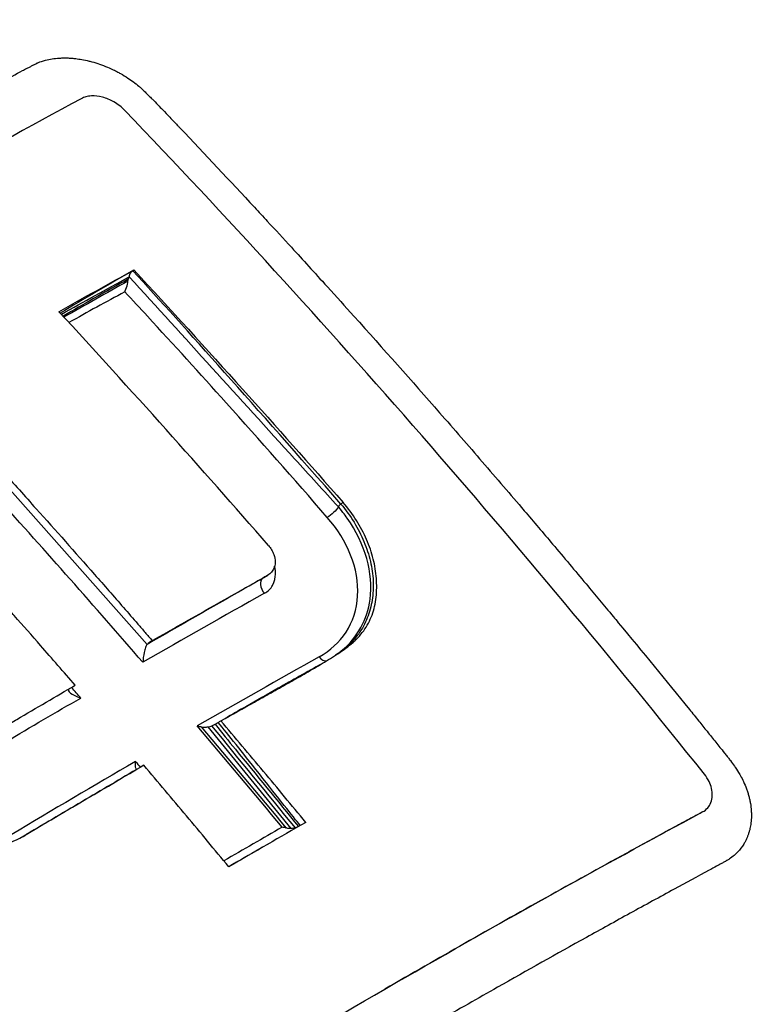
# Model space of a CAD drawing. Header units: millimetres. Extents: x 0 to 4378, y 0 to 2376.
# Tile 258 of 299: x 2839 to 2853, y 1230 to 1249. Entities that reach past the tile are written whole.
import ezdxf

# ---------------------------------------------------------------- set-up
doc = ezdxf.new("R2010")
doc.units = ezdxf.units.MM
doc.header["$LTSCALE"] = 0.2
doc.layers.add('01_Object Line', color=4, linetype='Continuous')

# ---------------------------------------------------------------- blocks, each defined once
blk = doc.blocks.new('A$Ce83b9b79')
for p, q in [((221.463, 224.342), (221.462, 224.341)), ((222.426, 223.09), (222.426, 223.095)), ((222.411, 222.751), (222.411, 222.752)), ((222.934, 222.536), (222.934, 222.532)), ((222.858, 222.26), (222.858, 222.26)), ((223.793, 221.591), (223.793, 221.588)), ((224.765, 220.521), (224.765, 220.521)), ((221.729, 217.317), (219.107, 220.281)), ((223.928, 218.573), (224, 218.617)), ((222.625, 217.83), (222.625, 217.829)), ((224.725, 216.949), (224.725, 216.948)), ((224.724, 216.789), (224.724, 216.786)), ((224.724, 216.783), (224.724, 216.783)), ((220.433, 216.278), (220.433, 216.277)), ((220.485, 216.307), (220.485, 216.307)), ((224.44, 213.857), (222.878, 215.766)), ((220.47, 214.341), (220.47, 214.34)), ((232.178, 214.166), (232.14, 214.144)), ((232.149, 214.149), (232.19, 214.173)), ((224.016, 213.567), (223.882, 213.49))]:
    blk.add_line(p, q)
for centre, major_axis, ratio, start_param, end_param in [((221.826, 223.808), (0.319, -0.566), 0.574854, 3.217984, 3.283856), ((241.776, 148.962), (4.171, 80.727), 0.7384, 0.419457, 0.438206), ((223.2, 223.084), (1.001, 0), 0.576949, 3.884324, 3.887106), ((223.122, 223.076), (1, 0), 0.57735, 4.09707, 4.098488), ((183.363, 151.893), (-58.858, 102.752), 0.583712, 5.034148, 5.070499), ((219.571, 219.819), (-1.229, 0), 0.57735, 2.003218, 2.003226), ((222.455, -16.296), (1.265, -286.458), 0.014962, 2.531659, 2.531671), ((229.102, 209.826), (-5.04, 8.828), 0.601844, 0.014901, 0.029256), ((229.102, 209.826), (-5.04, 8.828), 0.601844, 0.014889, 0.014896), ((222.455, -16.296), (1.265, -286.458), 0.014962, 2.5308, 2.530802), ((219.571, 219.819), (3.011, 0), 0.57735, 5.168391, 5.168395), ((182.865, 152.719), (90.009, 76.933), 0.250035, 0.897694, 0.925286), ((227.023, 208.885), (-4.978, 8.638), 0.57733, 0.044907, 0.065578), ((185.101, 153.236), (87.342, 74.799), 0.251217, 0.896368, 0.924815), ((225.035, 217.193), (0.097, -0.175), 0.604789, 5.028692, 6.089708), ((222.455, -16.296), (1.265, -286.458), 0.014962, 2.518471, 2.518474), ((177.342, 143.755), (-64.762, 114.733), 0.597215, 5.004967, 5.024392), ((-70.348, -20.218), (360.946, 112.519), 0.966517, 0.380669, 0.387439), ((185.182, 152.995), (87.397, 75.002), 0.252656, 0.938958, 0.967367), ((221.592, 215.229), (-0.058, -0.262), 0.216805, 6.109045, 6.305309), ((158.672, 183.912), (107.31, 59.82), 0.034507, 5.294368, 5.318927), ((222.455, -16.296), (1.265, -286.458), 0.014962, 2.508852, 2.508856), ((222.455, -16.296), (1.265, -286.458), 0.014962, 2.507748, 2.507753), ((222.455, -16.296), (1.265, -286.458), 0.014962, 2.505952, 2.505964), ((170.354, 180.375), (93.622, 55.431), 0.015397, 0.947987, 0.962269), ((187.679, 152.434), (-85.774, -73.473), 0.251409, 4.064504, 4.082641), ((217.305, 216.774), (2.204, -2.997), 0.546093, 6.183134, 6.256539), ((187.554, 152.427), (85.723, 73.403), 0.251193, 0.93175, 0.932168), ((187.554, 152.427), (85.723, 73.403), 0.251193, 0.932168, 0.939454)]:
    blk.add_ellipse(centre, major_axis=major_axis, ratio=ratio, start_param=start_param, end_param=end_param)
for points, knots in [([(220.626, 251.397), (222.35, 250.73), (224.035, 249.975), (227.297, 248.311), (228.873, 247.401), (232.616, 244.97), (235.568, 242.815), (241.425, 236.737), (244.135, 232.977), (246.262, 227.697), (246.595, 226.716), (247.417, 223.761), (247.716, 221.79), (247.808, 218.863), (247.776, 217.871), (247.501, 215.077), (247.106, 213.316), (245.571, 209.063), (244.18, 206.687), (241.907, 204.005), (241.427, 203.485), (240.178, 202.237), (239.357, 201.505), (238.055, 200.492), (237.607, 200.165), (236.912, 199.693), (236.675, 199.538), (236.315, 199.311), (236.194, 199.236), (236.01, 199.125), (235.949, 199.088), (235.856, 199.033), (235.826, 199.014), (235.764, 198.978), (235.734, 198.96), (235.701, 198.941)], [0.000001, 0.000001, 0.000001, 0.000001, 0.555466, 0.555466, 1.111184, 1.111184, 1.936787, 1.936787, 2.777332, 2.777332, 2.967666, 2.967666, 3.350044, 3.350044, 3.548478, 3.548478, 3.916434, 3.916434, 4.465429, 4.465429, 4.602251, 4.602251, 4.804339, 4.804339, 4.905093, 4.905093, 4.955375, 4.955375, 4.980576, 4.980576, 4.993199, 4.993199, 4.999517, 4.999517, 5.005778, 5.005778, 5.005778, 5.005778]), ([(233.496, 200.813), (233.521, 200.827), (233.54, 200.838), (233.583, 200.863), (233.604, 200.876), (233.669, 200.914), (233.712, 200.94), (233.842, 201.017), (233.927, 201.069), (234.188, 201.23), (234.36, 201.339), (234.903, 201.695), (235.264, 201.946), (236.622, 202.949), (237.559, 203.763), (239.649, 205.857), (240.733, 207.206), (242.885, 210.585), (243.807, 212.685), (245.383, 218.75), (245.203, 222.501), (243.341, 230.234), (241.186, 234.015), (236.685, 239.842), (234.022, 242.43), (228.729, 246.392), (225.357, 248.621), (220.678, 250.623)], [-10.238968, -10.238968, -10.238968, -10.238968, -10.229409, -10.229409, -10.219627, -10.219627, -10.20003, -10.20003, -10.160596, -10.160596, -10.079869, -10.079869, -9.903708, -9.903708, -9.401129, -9.401129, -8.670357, -8.670357, -7.67587, -7.67587, -5.931978, -5.931978, -3.651549, -3.651549, -1.532316, -1.532316, -0.000034, -0.000034, -0.000034, -0.000034]), ([(213.55, 224.842), (214.112, 225.166), (214.673, 225.487), (215.234, 225.806), (215.46, 225.934), (215.685, 226.061), (215.91, 226.188), (216.243, 226.375), (216.576, 226.562), (216.908, 226.747), (217.079, 226.842), (217.251, 226.937), (217.422, 227.032), (217.674, 227.171), (217.925, 227.31), (218.177, 227.448), (218.303, 227.517), (218.428, 227.586), (218.554, 227.655), (218.558, 227.657), (218.561, 227.659), (218.565, 227.661), (218.624, 227.693), (218.684, 227.726), (218.743, 227.758), (218.774, 227.775), (218.806, 227.792), (218.837, 227.809), (218.869, 227.827), (218.874, 227.829), (218.932, 227.861), (219.118, 227.962), (219.27, 228.044), (219.387, 228.106), (219.415, 228.121), (219.44, 228.134), (219.464, 228.147), (219.473, 228.151), (219.481, 228.156), (219.49, 228.16), (219.508, 228.17), (219.525, 228.179), (219.541, 228.187), (219.56, 228.197), (219.577, 228.206), (219.593, 228.214), (219.599, 228.217), (219.605, 228.22), (219.61, 228.223), (219.628, 228.232), (219.643, 228.239), (219.654, 228.245), (219.658, 228.247), (219.658, 228.247), (219.658, 228.248), (219.658, 228.248), (219.658, 228.248), (219.663, 228.25), (219.665, 228.251), (219.67, 228.253), (219.677, 228.256), (219.721, 228.274), (219.769, 228.289), (219.82, 228.302), (219.898, 228.323), (219.985, 228.336), (220.077, 228.342), (220.099, 228.344), (220.121, 228.344), (220.144, 228.345), (220.155, 228.345), (220.167, 228.345), (220.178, 228.345)], [0.1387498, 0.1387498, 0.1387498, 0.1387498, 0.1735272, 0.1735272, 0.1735272, 0.1875, 0.1875, 0.1875, 0.2081258, 0.2081258, 0.2081258, 0.21875, 0.21875, 0.21875, 0.234375, 0.234375, 0.234375, 0.2421875, 0.2421875, 0.2421875, 0.2424081, 0.2424081, 0.2424081, 0.2460937, 0.2460937, 0.2460937, 0.2480469, 0.2480469, 0.2480469, 0.25, 0.25, 0.25, 0.2563299, 0.2563299, 0.2563299, 0.2578125, 0.2578125, 0.2578125, 0.2583781, 0.2583781, 0.2583781, 0.2596135, 0.2596135, 0.2596135, 0.2611151, 0.2611151, 0.2611151, 0.2617187, 0.2617187, 0.2617187, 0.2636719, 0.2636719, 0.2636719, 0.2644043, 0.2644043, 0.2644043, 0.2651367, 0.2651367, 0.2651367, 0.265625, 0.265625, 0.265625, 0.2684618, 0.2684618, 0.2684618, 0.2728305, 0.2728305, 0.2728305, 0.2738888, 0.2738888, 0.2738888, 0.2744149, 0.2744149, 0.2744149, 0.2744149]), ([(220.178, 228.345), (220.19, 228.345), (220.201, 228.345), (220.213, 228.345), (220.224, 228.345), (220.236, 228.344), (220.247, 228.344), (220.259, 228.343), (220.27, 228.343), (220.282, 228.342), (220.294, 228.341), (220.305, 228.34), (220.317, 228.34), (220.329, 228.339), (220.341, 228.338), (220.352, 228.336), (220.364, 228.335), (220.376, 228.334), (220.387, 228.333), (220.425, 228.328), (220.463, 228.322), (220.501, 228.316), (220.547, 228.308), (220.593, 228.298), (220.638, 228.287), (220.642, 228.286), (220.647, 228.285), (220.651, 228.284), (220.753, 228.258), (220.851, 228.226), (220.947, 228.187), (220.996, 228.168), (221.044, 228.147), (221.092, 228.124), (221.107, 228.117), (221.122, 228.109), (221.138, 228.101), (221.146, 228.097), (221.154, 228.093), (221.162, 228.089), (221.174, 228.083), (221.185, 228.076), (221.197, 228.07), (221.208, 228.064), (221.22, 228.057), (221.231, 228.051), (221.278, 228.024), (221.324, 227.996), (221.369, 227.966), (221.407, 227.942), (221.444, 227.916), (221.48, 227.888), (221.484, 227.885), (221.489, 227.882), (221.493, 227.879)], [0.27441489, 0.27441489, 0.27441489, 0.27441489, 0.27493942, 0.27493942, 0.27493942, 0.27546268, 0.27546268, 0.27546268, 0.27598499, 0.27598499, 0.27598499, 0.27650664, 0.27650664, 0.27650664, 0.27702794, 0.27702794, 0.27702794, 0.27754917, 0.27754917, 0.27754917, 0.2792256, 0.2792256, 0.2792256, 0.28125, 0.28125, 0.28125, 0.28144474, 0.28144474, 0.28144474, 0.28599956, 0.28599956, 0.28599956, 0.28831137, 0.28831137, 0.28831137, 0.2890625, 0.2890625, 0.2890625, 0.28946806, 0.28946806, 0.28946806, 0.29004542, 0.29004542, 0.29004542, 0.29062168, 0.29062168, 0.29062168, 0.29296875, 0.29296875, 0.29296875, 0.29492187, 0.29492187, 0.29492187, 0.29514049, 0.29514049, 0.29514049, 0.29514049]), ([(221.493, 227.879), (221.531, 227.85), (221.583, 227.808), (221.588, 227.803), (221.601, 227.793), (221.625, 227.77), (221.662, 227.735), (221.68, 227.717), (221.701, 227.696), (221.725, 227.673), (221.741, 227.657), (221.759, 227.639), (221.778, 227.62), (221.787, 227.61), (221.797, 227.6), (221.807, 227.59), (221.815, 227.582), (221.822, 227.575), (221.83, 227.567), (221.862, 227.535), (221.896, 227.5), (221.934, 227.461), (221.962, 227.432), (221.992, 227.401), (222.024, 227.368), (222.066, 227.325), (222.111, 227.278), (222.159, 227.229), (222.207, 227.179), (222.28, 227.102), (222.311, 227.069), (222.323, 227.056), (222.336, 227.043), (222.348, 227.03), (222.826, 226.527), (223.293, 226.029), (223.75, 225.537), (223.831, 225.449), (223.911, 225.363), (223.991, 225.276), (224.143, 225.111), (224.294, 224.947), (224.444, 224.784), (224.672, 224.535), (224.863, 224.326), (225.121, 224.041), (225.289, 223.856), (225.455, 223.673), (225.619, 223.49), (226.175, 222.872), (226.712, 222.266), (227.231, 221.674), (227.504, 221.362), (227.772, 221.054), (228.035, 220.75), (228.303, 220.44), (228.566, 220.134), (228.824, 219.831), (229.004, 219.62), (229.182, 219.41), (229.358, 219.203), (229.571, 218.95), (229.781, 218.701), (229.987, 218.455), (230.164, 218.243), (230.315, 218.062), (230.501, 217.838), (230.531, 217.802), (230.562, 217.764), (230.594, 217.725), (231.057, 217.166), (231.482, 216.647), (231.93, 216.095), (231.989, 216.022), (232.048, 215.949), (232.107, 215.876), (232.159, 215.811), (232.211, 215.746), (232.263, 215.682), (232.318, 215.614), (232.373, 215.545), (232.428, 215.477), (232.457, 215.442), (232.48, 215.413), (232.506, 215.38), (232.53, 215.35), (232.557, 215.317), (232.592, 215.272), (232.597, 215.267), (232.601, 215.262), (232.605, 215.256), (232.622, 215.235), (232.638, 215.214), (232.654, 215.194), (232.667, 215.177), (232.681, 215.159), (232.694, 215.142), (232.696, 215.139), (232.699, 215.136), (232.701, 215.132), (232.729, 215.095), (232.754, 215.06), (232.777, 215.028), (232.783, 215.02), (232.788, 215.012), (232.793, 215.005), (232.827, 214.956), (232.849, 214.924), (232.878, 214.873), (232.883, 214.865), (232.888, 214.856), (232.893, 214.847), (232.913, 214.81), (232.931, 214.774), (232.948, 214.738), (232.969, 214.692), (232.988, 214.647), (233.004, 214.601), (233.008, 214.589), (233.013, 214.578), (233.016, 214.566), (233.02, 214.555), (233.024, 214.543), (233.028, 214.532), (233.035, 214.509), (233.042, 214.486), (233.048, 214.463), (233.054, 214.439), (233.06, 214.416), (233.065, 214.391), (233.07, 214.369), (233.074, 214.347), (233.078, 214.325), (233.086, 214.279), (233.091, 214.234), (233.094, 214.189), (233.096, 214.164), (233.097, 214.139), (233.097, 214.115)], [0.2951405, 0.2951405, 0.2951405, 0.2951405, 0.296875, 0.296875, 0.296875, 0.3007812, 0.3007812, 0.3007812, 0.3027052, 0.3027052, 0.3027052, 0.3040233, 0.3040233, 0.3040233, 0.3046875, 0.3046875, 0.3046875, 0.3051593, 0.3051593, 0.3051593, 0.3071169, 0.3071169, 0.3071169, 0.3085937, 0.3085937, 0.3085937, 0.3105469, 0.3105469, 0.3105469, 0.3125, 0.3125, 0.3125, 0.3132864, 0.3132864, 0.3132864, 0.34375, 0.34375, 0.34375, 0.3491395, 0.3491395, 0.3491395, 0.359375, 0.359375, 0.359375, 0.375, 0.375, 0.375, 0.3851439, 0.3851439, 0.3851439, 0.4194568, 0.4194568, 0.4194568, 0.4375, 0.4375, 0.4375, 0.4558833, 0.4558833, 0.4558833, 0.46875, 0.46875, 0.46875, 0.484375, 0.484375, 0.484375, 0.4978147, 0.4978147, 0.4978147, 0.5, 0.5, 0.5, 0.53125, 0.53125, 0.53125, 0.5353933, 0.5353933, 0.5353933, 0.5390625, 0.5390625, 0.5390625, 0.5429687, 0.5429687, 0.5429687, 0.544984, 0.544984, 0.544984, 0.546875, 0.546875, 0.546875, 0.5471032, 0.5471032, 0.5471032, 0.5480187, 0.5480187, 0.5480187, 0.5488281, 0.5488281, 0.5488281, 0.5489905, 0.5489905, 0.5489905, 0.5507812, 0.5507812, 0.5507812, 0.5512291, 0.5512291, 0.5512291, 0.5542096, 0.5542096, 0.5542096, 0.5546875, 0.5546875, 0.5546875, 0.5565852, 0.5565852, 0.5565852, 0.5589779, 0.5589779, 0.5589779, 0.5595727, 0.5595727, 0.5595727, 0.5601633, 0.5601633, 0.5601633, 0.561327, 0.561327, 0.561327, 0.5625, 0.5625, 0.5625, 0.5635826, 0.5635826, 0.5635826, 0.56588, 0.56588, 0.56588, 0.5671836, 0.5671836, 0.5671836, 0.5671836]), ([(220.492, 227.579), (218.535, 226.522), (216.54, 225.407), (214.511, 224.236), (212.465, 223.054), (210.386, 221.816), (208.278, 220.525)], [0, 0, 0, 0, 0.497815, 0.497815, 0.497815, 1, 1, 1, 1]), ([(221.311, 227.359), (221.253, 227.42), (221.183, 227.475), (221.037, 227.558), (220.965, 227.588), (220.82, 227.626), (220.749, 227.633), (220.646, 227.628), (220.612, 227.622), (220.548, 227.605), (220.519, 227.593), (220.492, 227.579)], [0.000001, 0.000001, 0.000001, 0.000001, 0.02680439, 0.02680439, 0.050338, 0.050338, 0.07272724, 0.07272724, 0.084916, 0.084916, 0.09662808, 0.09662808, 0.09662808, 0.09662808]), ([(232.212, 214.878), (230.474, 217.053), (228.704, 219.172), (225.069, 223.338), (223.205, 225.379), (221.311, 227.359)], [0.000001, 0.000001, 0.000001, 0.000001, 0.85358, 0.85358, 1.721709, 1.721709, 1.721709, 1.721709]), ([(220.072, 223.573), (220.307, 223.706), (220.541, 223.838), (221.012, 224.099), (221.247, 224.229), (221.483, 224.358)], [-0.2047646, -0.2047646, -0.2047646, -0.2047646, -0.1027992, -0.1027992, -0.0002581, -0.0002581, -0.0002581, -0.0002581]), ([(221.394, 224.229), (221.386, 224.219), (221.385, 224.213), (221.381, 224.199), (221.379, 224.191), (221.377, 224.184)], [0.000328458, 0.000328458, 0.000328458, 0.000328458, 0.002307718, 0.002307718, 0.004379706, 0.004379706, 0.004379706, 0.004379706]), ([(221.395, 224.229), (221.397, 224.243), (221.4, 224.266), (221.425, 224.313), (221.439, 224.326), (221.453, 224.336)], [-0.0153192, -0.0153192, -0.0153192, -0.0153192, -0.00856824, -0.00856824, -0.00157119, -0.00157119, -0.00157119, -0.00157119]), ([(221.483, 224.358), (222.166, 223.618), (222.847, 222.87), (224.159, 221.412), (224.789, 220.702), (225.417, 219.986)], [0.0000003, 0.0000003, 0.0000003, 0.0000003, 0.3170663, 0.3170663, 0.6127766, 0.6127766, 0.6127766, 0.6127766]), ([(221.377, 224.184), (221.18, 224.079), (220.963, 223.958), (220.725, 223.82), (220.523, 223.704), (220.358, 223.608), (220.151, 223.488)], [0.0000188, 0.0000188, 0.0000188, 0.0000188, 0.5, 0.5, 0.5, 0.9249997, 0.9249997, 0.9249997, 0.9249997]), ([(221.311, 223.946), (221.319, 223.968), (221.34, 224.013), (221.366, 224.104), (221.367, 224.132), (221.367, 224.149)], [0.00025316, 0.00025316, 0.00025316, 0.00025316, 0.00733031, 0.00733031, 0.01392761, 0.01392761, 0.01392761, 0.01392761]), ([(221.367, 224.149), (221.369, 224.155), (221.371, 224.161), (221.373, 224.172), (221.375, 224.177), (221.377, 224.183)], [0.000004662, 0.000004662, 0.000004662, 0.000004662, 0.001997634, 0.001997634, 0.003898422, 0.003898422, 0.003898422, 0.003898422]), ([(225.119, 219.706), (224.488, 220.432), (223.854, 221.15), (223.216, 221.862), (222.726, 222.408), (222.234, 222.949), (221.738, 223.486), (221.596, 223.639), (221.454, 223.793), (221.311, 223.946)], [0.0000312, 0.0000312, 0.0000312, 0.0000312, 0.5032536, 0.5032536, 0.5032536, 0.8894154, 0.8894154, 0.8894154, 1, 1, 1, 1]), ([(224.012, 219.177), (223.374, 219.911), (222.732, 220.638), (221.418, 222.104), (220.746, 222.842), (220.072, 223.573)], [-0.615281, -0.615281, -0.615281, -0.615281, -0.3133665, -0.3133665, -0.0005467, -0.0005467, -0.0005467, -0.0005467]), ([(235.701, 198.941), (235.678, 198.928), (235.656, 198.915), (235.61, 198.888), (235.587, 198.875), (235.518, 198.836), (235.472, 198.81), (235.333, 198.731), (235.24, 198.68), (234.959, 198.526), (234.77, 198.425), (234.198, 198.13), (233.809, 197.94), (232.621, 197.393), (231.797, 197.057), (229.274, 196.138), (227.498, 195.638), (225.143, 195.13), (224.618, 195.026), (222.66, 194.677), (221.204, 194.488), (217.748, 194.201), (215.731, 194.157), (212.526, 194.278), (211.35, 194.362), (208.867, 194.62), (207.554, 194.805), (205.603, 195.151), (204.961, 195.277), (203.994, 195.484), (203.668, 195.557), (202.721, 195.778), (202.092, 195.935), (201.148, 196.19), (200.829, 196.279), (200.193, 196.462), (199.882, 196.555), (199.257, 196.748), (198.944, 196.847), (198.324, 197.05), (198.016, 197.154), (197.096, 197.473), (196.484, 197.697), (195.729, 197.989), (195.576, 198.048), (195.122, 198.229), (194.82, 198.351), (194.368, 198.54), (194.218, 198.603), (193.767, 198.796), (193.47, 198.926), (192.879, 199.192), (192.584, 199.327), (191.708, 199.739), (191.131, 200.023), (190.276, 200.464), (189.994, 200.612), (189.434, 200.914), (189.155, 201.067), (188.742, 201.3), (188.605, 201.377), (188.333, 201.533), (188.199, 201.611), (187.789, 201.852), (187.511, 202.018), (186.144, 202.855), (185.089, 203.555), (183.22, 204.9), (182.4, 205.532), (181.259, 206.473), (180.917, 206.763), (180.267, 207.333), (179.955, 207.615), (179.369, 208.158), (179.091, 208.423), (178.556, 208.948), (178.301, 209.205), (177.583, 209.945), (177.134, 210.432), (176.505, 211.147), (176.316, 211.367), (175.785, 211.999), (175.449, 212.416), (174.554, 213.574), (174.019, 214.322), (172.772, 216.217), (172.101, 217.378), (171.372, 218.847), (171.231, 219.141), (170.894, 219.878), (170.704, 220.322), (170.348, 221.213), (170.183, 221.659), (170.03, 222.107)], [0.000001, 0.000001, 0.000001, 0.000001, 0.010123, 0.010123, 0.020323, 0.020323, 0.040719, 0.040719, 0.081505, 0.081505, 0.163056, 0.163056, 0.326084, 0.326084, 0.652008, 0.652008, 1.308258, 1.308258, 1.496008, 1.496008, 1.993733, 1.993733, 2.657939, 2.657939, 3.036609, 3.036609, 3.456302, 3.456302, 3.660751, 3.660751, 3.765243, 3.765243, 3.964088, 3.964088, 4.066223, 4.066223, 4.167567, 4.167567, 4.269418, 4.269418, 4.369954, 4.369954, 4.571149, 4.571149, 4.622187, 4.622187, 4.723493, 4.723493, 4.773989, 4.773989, 4.875794, 4.875794, 4.977689, 4.977689, 5.180344, 5.180344, 5.28101, 5.28101, 5.381418, 5.381418, 5.431229, 5.431229, 5.480614, 5.480614, 5.585926, 5.585926, 5.997722, 5.997722, 6.342442, 6.342442, 6.492949, 6.492949, 6.634209, 6.634209, 6.768139, 6.768139, 6.892935, 6.892935, 7.129475, 7.129475, 7.232814, 7.232814, 7.427256, 7.427256, 7.767251, 7.767251, 8.275888, 8.275888, 8.402901, 8.402901, 8.593374, 8.593374, 8.783851, 8.783851, 8.783851, 8.783851]), ([(170.963, 221.853), (171.08, 221.555), (171.204, 221.258), (171.462, 220.667), (171.597, 220.371), (172.018, 219.489), (172.321, 218.905), (173.292, 217.169), (174.025, 216.03), (176.459, 212.703), (178.396, 210.595), (181.23, 208.102), (181.88, 207.564), (183.314, 206.443), (184.104, 205.865), (185.845, 204.674), (186.803, 204.066), (188.835, 202.875), (189.912, 202.295), (192.114, 201.209), (193.238, 200.704), (195.551, 199.763), (196.737, 199.329), (202.02, 197.606), (206.93, 196.546), (213.403, 196.304), (214.431, 196.298), (216.237, 196.342), (217.017, 196.38), (219.037, 196.527), (220.265, 196.666), (221.966, 196.929), (222.458, 197.014), (225.09, 197.513), (227.163, 198.075), (229.976, 199.105), (230.834, 199.461), (231.977, 200.001), (232.302, 200.162), (232.769, 200.407), (232.917, 200.487), (233.137, 200.609), (233.21, 200.649), (233.318, 200.71), (233.354, 200.731), (233.424, 200.771), (233.456, 200.789), (233.496, 200.813)], [-10.859614, -10.859614, -10.859614, -10.859614, -10.677129, -10.677129, -10.494772, -10.494772, -10.130327, -10.130327, -9.403186, -9.403186, -7.956179, -7.956179, -7.544329, -7.544329, -7.074153, -7.074153, -6.537449, -6.537449, -5.966218, -5.966218, -5.396053, -5.396053, -4.815422, -4.815422, -2.84106, -2.84106, -2.465439, -2.465439, -2.175989, -2.175989, -1.710404, -1.710404, -1.519032, -1.519032, -0.676844, -0.676844, -0.293706, -0.293706, -0.141983, -0.141983, -0.070273, -0.070273, -0.034878, -0.034878, -0.017232, -0.017232, -0.000001, -0.000001, -0.000001, -0.000001]), ([(213.719, 217.104), (213.609, 217.225), (213.481, 217.385), (213.274, 217.755), (213.204, 217.928), (213.084, 218.372), (213.066, 218.629), (213.166, 219.214), (213.319, 219.438), (213.778, 220.018), (214.388, 220.298), (215.246, 220.809), (215.318, 220.864), (215.649, 221.053), (215.976, 221.23), (216.561, 221.369), (216.86, 221.417), (217.557, 221.331), (217.854, 221.245), (218.452, 220.974), (218.738, 220.792), (219.231, 220.347), (219.43, 220.103), (220.01, 219.459), (220.376, 219.048), (220.923, 218.427), (221.104, 218.22), (221.376, 217.908), (221.466, 217.803), (221.602, 217.647), (221.647, 217.594), (221.737, 217.49), (221.782, 217.438), (221.827, 217.386)], [-2.262144, -2.262144, -2.262144, -2.262144, -2.172374, -2.172374, -2.098415, -2.098415, -1.992746, -1.992746, -1.848295, -1.848295, -1.261451, -1.261451, -1.03428, -1.03428, -0.773619, -0.773619, -0.645198, -0.645198, -0.546638, -0.546638, -0.441561, -0.441561, -0.342966, -0.342966, -0.171491, -0.171491, -0.085754, -0.085754, -0.042885, -0.042885, -0.021451, -0.021451, -0.000068, -0.000068, -0.000068, -0.000068]), ([(223.117, 215.879), (223.118, 215.879), (223.118, 215.879), (223.118, 215.879), (223.328, 215.997), (223.538, 216.115), (223.748, 216.232), (223.853, 216.291), (223.957, 216.349), (224.062, 216.408), (224.114, 216.437), (224.166, 216.466), (224.218, 216.495), (224.27, 216.524), (224.323, 216.554), (224.374, 216.583), (224.4, 216.598), (224.426, 216.612), (224.452, 216.627), (224.478, 216.641), (224.504, 216.656), (224.53, 216.671), (224.582, 216.7), (224.634, 216.73), (224.685, 216.759), (224.788, 216.818), (224.89, 216.878), (224.992, 216.938), (225.093, 216.999), (225.193, 217.06), (225.291, 217.124), (225.34, 217.156), (225.389, 217.188), (225.436, 217.222), (225.483, 217.255), (225.529, 217.29), (225.573, 217.326), (225.595, 217.345), (225.617, 217.364), (225.637, 217.383), (225.658, 217.402), (225.678, 217.422), (225.697, 217.443), (225.736, 217.484), (225.771, 217.528), (225.804, 217.573), (225.837, 217.619), (225.866, 217.666), (225.892, 217.716), (225.918, 217.765), (225.941, 217.816), (225.961, 217.869), (226, 217.975), (226.025, 218.087), (226.038, 218.202), (226.051, 218.318), (226.052, 218.437), (226.043, 218.557), (226.034, 218.678), (226.015, 218.8), (225.984, 218.922), (225.954, 219.045), (225.912, 219.168), (225.859, 219.289), (225.806, 219.411), (225.742, 219.53), (225.668, 219.647), (225.594, 219.764), (225.51, 219.878), (225.417, 219.986)], [0.0098604, 0.0098604, 0.0098604, 0.0098604, 0.009901, 0.009901, 0.009901, 0.1336634, 0.1336634, 0.1336634, 0.1955446, 0.1955446, 0.1955446, 0.2264851, 0.2264851, 0.2264851, 0.2574257, 0.2574257, 0.2574257, 0.272896, 0.272896, 0.272896, 0.2883663, 0.2883663, 0.2883663, 0.3193069, 0.3193069, 0.3193069, 0.3811881, 0.3811881, 0.3811881, 0.4430693, 0.4430693, 0.4430693, 0.4740099, 0.4740099, 0.4740099, 0.5049505, 0.5049505, 0.5049505, 0.5204208, 0.5204208, 0.5204208, 0.5358911, 0.5358911, 0.5358911, 0.5668317, 0.5668317, 0.5668317, 0.5977723, 0.5977723, 0.5977723, 0.6287129, 0.6287129, 0.6287129, 0.6905941, 0.6905941, 0.6905941, 0.7524752, 0.7524752, 0.7524752, 0.8143564, 0.8143564, 0.8143564, 0.8762376, 0.8762376, 0.8762376, 0.9381188, 0.9381188, 0.9381188, 0.9999952, 0.9999952, 0.9999952, 0.9999952]), ([(225.377, 219.956), (225.469, 219.846), (225.551, 219.73), (225.623, 219.612), (225.696, 219.493), (225.758, 219.372), (225.81, 219.249), (225.861, 219.126), (225.902, 219.001), (225.931, 218.877), (225.96, 218.754), (225.978, 218.631), (225.983, 218.51), (225.989, 218.387), (225.982, 218.266), (225.963, 218.15), (225.945, 218.034), (225.914, 217.922), (225.872, 217.816), (225.851, 217.763), (225.827, 217.712), (225.8, 217.662), (225.773, 217.612), (225.743, 217.564), (225.71, 217.518), (225.677, 217.471), (225.641, 217.427), (225.602, 217.385), (225.583, 217.364), (225.562, 217.344), (225.542, 217.324), (225.521, 217.305), (225.5, 217.286), (225.478, 217.268), (225.434, 217.23), (225.387, 217.194), (225.34, 217.16), (225.318, 217.144), (225.296, 217.128), (225.273, 217.112)], [0, 0, 0, 0, 0.0625001, 0.0625001, 0.0625001, 0.1250001, 0.1250001, 0.1250001, 0.1875001, 0.1875001, 0.1875001, 0.2495591, 0.2495591, 0.2495591, 0.3125001, 0.3125001, 0.3125001, 0.3750001, 0.3750001, 0.3750001, 0.4062501, 0.4062501, 0.4062501, 0.4375001, 0.4375001, 0.4375001, 0.4687501, 0.4687501, 0.4687501, 0.4843751, 0.4843751, 0.4843751, 0.4996887, 0.4996887, 0.4996887, 0.5312501, 0.5312501, 0.5312501, 0.5457665, 0.5457665, 0.5457665, 0.5457665]), ([(225.492, 219.691), (225.467, 219.727), (225.441, 219.763), (225.374, 219.853), (225.341, 219.892), (225.328, 219.902)], [0.00002341, 0.00002341, 0.00002341, 0.00002341, 0.01389834, 0.01389834, 0.03476895, 0.03476895, 0.03476895, 0.03476895]), ([(220.378, 216.548), (220.269, 216.673), (220.161, 216.797), (220.053, 216.922), (219.944, 217.046), (219.836, 217.17), (219.728, 217.294), (219.563, 217.483), (219.398, 217.67), (219.233, 217.858), (219.181, 217.917), (219.128, 217.977), (219.076, 218.036), (218.858, 218.283), (218.64, 218.529), (218.421, 218.773), (218.417, 218.778), (218.412, 218.783), (218.408, 218.788), (218.303, 218.905), (218.198, 219.022), (218.093, 219.14), (218.038, 219.201), (217.983, 219.262), (217.928, 219.323), (217.873, 219.383), (217.819, 219.444), (217.764, 219.505), (217.699, 219.576), (217.613, 219.635), (217.52, 219.672), (217.488, 219.684), (217.456, 219.694), (217.424, 219.701), (217.374, 219.712), (217.324, 219.716), (217.276, 219.714), (217.262, 219.714), (217.248, 219.713), (217.234, 219.711), (217.173, 219.703), (217.117, 219.685), (217.069, 219.657), (217.004, 219.619), (216.942, 219.582), (216.878, 219.545), (216.79, 219.494), (216.702, 219.442), (216.613, 219.39), (216.461, 219.301), (216.308, 219.211), (216.156, 219.121), (216.15, 219.118), (216.144, 219.114), (216.138, 219.111), (215.991, 219.024), (215.845, 218.938), (215.697, 218.85), (215.621, 218.805), (215.544, 218.76), (215.468, 218.714), (215.443, 218.7), (215.419, 218.685), (215.395, 218.671), (215.342, 218.64), (215.29, 218.609), (215.238, 218.578), (215.228, 218.572), (215.219, 218.566), (215.21, 218.56), (215.175, 218.534), (215.145, 218.503), (215.122, 218.466), (215.109, 218.445), (215.098, 218.423), (215.09, 218.399), (215.081, 218.372), (215.076, 218.345), (215.074, 218.316), (215.071, 218.275), (215.076, 218.234), (215.087, 218.193), (215.106, 218.125), (215.145, 218.054), (215.199, 217.994)], [0, 0, 0, 0, 0.062128, 0.062128, 0.062128, 0.124193, 0.124193, 0.124193, 0.218323, 0.218323, 0.218323, 0.248257, 0.248257, 0.248257, 0.372406, 0.372406, 0.372406, 0.374838, 0.374838, 0.374838, 0.434523, 0.434523, 0.434523, 0.465522, 0.465522, 0.465522, 0.496518, 0.496518, 0.496518, 0.532742, 0.532742, 0.532742, 0.544836, 0.544836, 0.544836, 0.563463, 0.563463, 0.563463, 0.569014, 0.569014, 0.569014, 0.593173, 0.593173, 0.593173, 0.625645, 0.625645, 0.625645, 0.670754, 0.670754, 0.670754, 0.748302, 0.748302, 0.748302, 0.751274, 0.751274, 0.751274, 0.825919, 0.825919, 0.825919, 0.864699, 0.864699, 0.864699, 0.876907, 0.876907, 0.876907, 0.90345, 0.90345, 0.90345, 0.908255, 0.908255, 0.908255, 0.927701, 0.927701, 0.927701, 0.939019, 0.939019, 0.939019, 0.951649, 0.951649, 0.951649, 0.969641, 0.969641, 0.969641, 1, 1, 1, 1]), ([(224.965, 217.083), (225.382, 217.313), (225.66, 217.715), (225.721, 218.74), (225.498, 219.271), (225.119, 219.706)], [0, 0, 0, 0, 0.5, 0.5, 1, 1, 1, 1]), ([(225.396, 217.2), (225.685, 217.446), (225.873, 217.784), (225.99, 218.653), (225.833, 219.208), (225.492, 219.691)], [0.1081868, 0.1081868, 0.1081868, 0.1081868, 0.5, 0.5, 1, 1, 1, 1]), ([(224.012, 219.177), (224.034, 219.152), (224.054, 219.124), (224.088, 219.067), (224.102, 219.038), (224.13, 218.96), (224.139, 218.912), (224.138, 218.819), (224.128, 218.773), (224.094, 218.706), (224.077, 218.681), (224.035, 218.639), (224.01, 218.621), (223.983, 218.607)], [-0.08022096, -0.08022096, -0.08022096, -0.08022096, -0.0697026, -0.0697026, -0.0587122, -0.0587122, -0.04151675, -0.04151675, -0.02351392, -0.02351392, -0.01163461, -0.01163461, -0.00003474, -0.00003474, -0.00003474, -0.00003474]), ([(223.938, 218.277), (224.004, 218.314), (224.057, 218.366), (224.092, 218.427), (224.128, 218.488), (224.145, 218.595), (224.145, 218.634), (224.145, 218.669), (224.145, 218.723), (224.129, 218.79)], [0, 0, 0, 0, 0.25, 0.25, 0.25, 0.5, 0.5, 0.5, 0.7284785, 0.7284785, 0.7284785, 0.7284785]), ([(221.827, 217.386), (222.19, 217.593), (222.551, 217.798), (223.27, 218.205), (223.627, 218.407), (223.983, 218.607)], [-0.3081396, -0.3081396, -0.3081396, -0.3081396, -0.1538421, -0.1538421, -0.0000423, -0.0000423, -0.0000423, -0.0000423]), ([(223.896, 218.554), (223.87, 218.532), (223.858, 218.489), (223.863, 218.441), (223.868, 218.386), (223.897, 218.323), (223.937, 218.277)], [0.0593766, 0.0593766, 0.0593766, 0.0593766, 0.4980974, 0.4980974, 0.4980974, 0.9989445, 0.9989445, 0.9989445, 0.9989445]), ([(215.199, 217.994), (215.248, 217.941), (215.296, 217.888), (215.344, 217.834), (215.392, 217.781), (215.44, 217.728), (215.488, 217.674), (215.583, 217.568), (215.679, 217.461), (215.775, 217.354), (215.967, 217.139), (216.158, 216.924), (216.348, 216.71), (216.365, 216.691), (216.381, 216.673), (216.397, 216.655), (216.571, 216.458), (216.746, 216.26), (216.92, 216.062), (217.11, 215.845), (217.298, 215.63), (217.489, 215.411), (217.576, 215.311), (217.698, 215.239), (217.827, 215.21), (217.891, 215.196), (217.955, 215.193), (218.016, 215.201), (218.077, 215.208), (218.133, 215.227), (218.182, 215.256), (218.246, 215.294), (218.311, 215.333), (218.375, 215.371), (218.403, 215.387), (218.43, 215.404), (218.458, 215.42), (218.55, 215.474), (218.641, 215.529), (218.733, 215.583), (218.837, 215.645), (218.941, 215.706), (219.045, 215.767), (219.124, 215.814), (219.204, 215.861), (219.283, 215.907), (219.466, 216.015), (219.648, 216.122), (219.831, 216.229), (220.013, 216.336), (220.196, 216.442), (220.378, 216.548)], [0, 0, 0, 0, 0.030064, 0.030064, 0.030064, 0.0600741, 0.0600741, 0.0600741, 0.119976, 0.119976, 0.119976, 0.2397911, 0.2397911, 0.2397911, 0.25, 0.25, 0.25, 0.3597043, 0.3597043, 0.3597043, 0.4798617, 0.4798617, 0.4798617, 0.5345046, 0.5345046, 0.5345046, 0.5617704, 0.5617704, 0.5617704, 0.5890028, 0.5890028, 0.5890028, 0.625, 0.625, 0.625, 0.6403525, 0.6403525, 0.6403525, 0.6917293, 0.6917293, 0.6917293, 0.75, 0.75, 0.75, 0.7944861, 0.7944861, 0.7944861, 0.8972438, 0.8972438, 0.8972438, 1, 1, 1, 1]), ([(221.729, 217.317), (221.719, 217.301), (221.711, 217.282), (221.702, 217.257), (221.692, 217.227), (221.685, 217.198), (221.677, 217.167), (221.663, 217.102), (221.653, 217.032), (221.65, 216.98)], [0.0005194, 0.0005194, 0.0005194, 0.0005194, 0.2240337, 0.2240337, 0.2240337, 0.4800638, 0.4800638, 0.4800638, 0.9999998, 0.9999998, 0.9999998, 0.9999998]), ([(225.017, 216.954), (224.878, 216.876), (224.739, 216.798), (224.599, 216.719), (224.465, 216.644), (224.33, 216.568), (224.195, 216.491), (223.993, 216.377), (223.789, 216.261), (223.586, 216.145), (223.456, 216.072), (223.326, 215.998), (223.197, 215.923)], [0.0548691, 0.0548691, 0.0548691, 0.0548691, 0.25, 0.25, 0.25, 0.4375, 0.4375, 0.4375, 0.71875, 0.71875, 0.71875, 0.8976404, 0.8976404, 0.8976404, 0.8976404]), ([(224.795, 216.823), (224.723, 216.783), (224.649, 216.743), (224.576, 216.703), (224.524, 216.675), (224.471, 216.646), (224.419, 216.617), (224.393, 216.603), (224.366, 216.588), (224.34, 216.573), (224.315, 216.559), (224.289, 216.544), (224.263, 216.529), (224.211, 216.499), (224.16, 216.469), (224.108, 216.439), (224.056, 216.409), (224.004, 216.38), (223.952, 216.35), (223.848, 216.291), (223.744, 216.232), (223.64, 216.173), (223.518, 216.104), (223.396, 216.036), (223.273, 215.966)], [0.6440401, 0.6440401, 0.6440401, 0.6440401, 0.6875001, 0.6875001, 0.6875001, 0.71875, 0.71875, 0.71875, 0.734375, 0.734375, 0.734375, 0.7499647, 0.7499647, 0.7499647, 0.78125, 0.78125, 0.78125, 0.8125, 0.8125, 0.8125, 0.875, 0.875, 0.875, 0.9481082, 0.9481082, 0.9481082, 0.9481082]), ([(222.755, 215.768), (222.783, 215.759), (222.817, 215.759), (222.857, 215.763), (222.868, 215.765), (222.878, 215.766)], [0.09448709, 0.09448709, 0.09448709, 0.09448709, 0.10314212, 0.10314212, 0.10634639, 0.10634639, 0.10634639, 0.10634639]), ([(222.974, 215.796), (222.981, 215.8), (222.988, 215.804), (223.002, 215.812), (223.007, 215.815), (223.011, 215.815)], [0.000139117, 0.000139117, 0.000139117, 0.000139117, 0.003449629, 0.003449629, 0.005817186, 0.005817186, 0.005817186, 0.005817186]), ([(223.012, 215.815), (223.021, 215.823), (223.03, 215.828), (223.048, 215.839), (223.057, 215.844), (223.065, 215.848)], [0, 0, 0, 0, 0.00551965, 0.00551965, 0.01060868, 0.01060868, 0.01060868, 0.01060868]), ([(223.012, 215.815), (223.135, 215.655), (223.263, 215.5), (223.784, 214.865), (224.18, 214.381), (224.579, 213.891)], [2.0810517, 2.0810517, 2.0810517, 2.0810517, 2.1394212, 2.1394212, 2.31809, 2.31809, 2.31809, 2.31809]), ([(223.066, 215.849), (223.074, 215.854), (223.083, 215.859), (223.1, 215.869), (223.109, 215.874), (223.117, 215.879)], [-0.01041485, -0.01041485, -0.01041485, -0.01041485, -0.00520182, -0.00520182, 0, 0, 0, 0]), ([(224.612, 213.91), (224.465, 214.09), (224.209, 214.414), (223.842, 214.882), (223.658, 215.116), (223.534, 215.272), (223.405, 215.433), (223.275, 215.594), (223.162, 215.733), (223.066, 215.849)], [0.0002615, 0.0002615, 0.0002615, 0.0002615, 0.5, 0.5, 0.5, 0.75, 0.75, 0.75, 0.9999999, 0.9999999, 0.9999999, 0.9999999]), ([(224.715, 213.97), (224.45, 214.29), (224.185, 214.61), (223.652, 215.246), (223.385, 215.563), (223.117, 215.879)], [0.000004, 0.000004, 0.000004, 0.000004, 0.1281167, 0.1281167, 0.2562295, 0.2562295, 0.2562295, 0.2562295]), ([(221.668, 215.044), (221.304, 214.83), (220.938, 214.615), (220.204, 214.182), (219.835, 213.965), (219.464, 213.746)], [-0.3087668, -0.3087668, -0.3087668, -0.3087668, -0.1544678, -0.1544678, -0.0002158, -0.0002158, -0.0002158, -0.0002158]), ([(223.267, 213.133), (223.002, 213.454), (222.737, 213.773), (222.204, 214.41), (221.936, 214.728), (221.668, 215.044)], [-0.2564342, -0.2564342, -0.2564342, -0.2564342, -0.1283216, -0.1283216, -0.0000005, -0.0000005, -0.0000005, -0.0000005]), ([(232.18, 214.167), (232.217, 214.187), (232.249, 214.213), (232.301, 214.272), (232.321, 214.305), (232.351, 214.382), (232.36, 214.425), (232.364, 214.515), (232.359, 214.562), (232.337, 214.652), (232.322, 214.694), (232.278, 214.785), (232.247, 214.833), (232.212, 214.878)], [0.00000448, 0.00000448, 0.00000448, 0.00000448, 0.01630006, 0.01630006, 0.03183477, 0.03183477, 0.04876152, 0.04876152, 0.06547577, 0.06547577, 0.08046046, 0.08046046, 0.09811438, 0.09811438, 0.09811438, 0.09811438]), ([(215.968, 214.566), (216.083, 214.422), (216.219, 214.289), (216.521, 214.042), (216.689, 213.93), (217.119, 213.697), (217.388, 213.595), (217.977, 213.457), (218.295, 213.434), (218.759, 213.483), (218.916, 213.515), (219.208, 213.609), (219.343, 213.67), (219.464, 213.746)], [0.0001789, 0.0001789, 0.0001789, 0.0001789, 0.0581537, 0.0581537, 0.1186007, 0.1186007, 0.2046806, 0.2046806, 0.3037358, 0.3037358, 0.3572432, 0.3572432, 0.408904, 0.408904, 0.408904, 0.408904]), ([(220.004, 207.136), (222.102, 208.426), (224.164, 209.656), (228.238, 212.009), (230.224, 213.117), (232.18, 214.167)], [-1.724154, -1.724154, -1.724154, -1.724154, -0.861758, -0.861758, -0.000004, -0.000004, -0.000004, -0.000004]), ([(232.14, 214.144), (232.135, 214.141), (232.129, 214.138), (232.124, 214.136), (232.116, 214.131), (232.109, 214.127), (232.101, 214.123), (232.085, 214.115), (232.07, 214.106), (232.054, 214.098), (231.992, 214.065), (231.93, 214.031), (231.868, 213.997), (231.805, 213.964), (231.743, 213.93), (231.681, 213.897), (231.665, 213.888), (231.649, 213.88), (231.634, 213.871), (231.626, 213.867), (231.618, 213.863), (231.61, 213.859), (231.603, 213.854), (231.595, 213.85), (231.587, 213.846), (231.556, 213.829), (231.525, 213.812), (231.493, 213.795), (231.244, 213.66), (230.993, 213.524), (230.742, 213.386), (230.241, 213.112), (229.736, 212.833), (229.229, 212.551), (228.722, 212.268), (228.213, 211.982), (227.701, 211.691), (227.204, 211.409), (226.705, 211.123), (226.203, 210.833)], [0, 0, 0, 0, 0.0013318, 0.0013318, 0.0013318, 0.0033185, 0.0033185, 0.0033185, 0.0072919, 0.0072919, 0.0072919, 0.0231858, 0.0231858, 0.0231858, 0.0390796, 0.0390796, 0.0390796, 0.0430531, 0.0430531, 0.0430531, 0.0450398, 0.0450398, 0.0450398, 0.0470265, 0.0470265, 0.0470265, 0.0549735, 0.0549735, 0.0549735, 0.1185488, 0.1185488, 0.1185488, 0.2456995, 0.2456995, 0.2456995, 0.3728502, 0.3728502, 0.3728502, 0.496412, 0.496412, 0.496412, 0.496412]), ([(233.097, 214.115), (233.097, 214.095), (233.097, 214.076), (233.096, 214.056), (233.095, 214.013), (233.09, 213.97), (233.084, 213.928), (233.079, 213.895), (233.073, 213.863), (233.065, 213.832), (233.063, 213.823), (233.06, 213.813), (233.058, 213.804), (233.055, 213.795), (233.052, 213.786), (233.05, 213.777), (233.047, 213.767), (233.044, 213.758), (233.041, 213.749), (233.035, 213.731), (233.028, 213.714), (233.021, 213.696), (233.017, 213.687), (233.014, 213.679), (233.01, 213.67), (233.006, 213.661), (233.002, 213.653), (232.998, 213.644), (232.99, 213.628), (232.982, 213.611), (232.972, 213.594), (232.966, 213.583), (232.959, 213.571), (232.952, 213.56), (232.92, 213.507), (232.883, 213.458), (232.842, 213.414), (232.837, 213.409), (232.833, 213.405), (232.828, 213.4), (232.805, 213.376), (232.78, 213.353), (232.754, 213.332), (232.728, 213.311), (232.68, 213.278), (232.671, 213.272), (232.661, 213.265), (232.644, 213.254), (232.619, 213.241), (232.611, 213.236), (232.603, 213.232), (232.594, 213.227), (232.586, 213.223), (232.577, 213.218), (232.568, 213.213), (232.563, 213.21), (232.557, 213.207), (232.551, 213.204), (232.527, 213.19), (232.498, 213.175), (232.466, 213.158), (232.459, 213.154), (232.451, 213.15), (232.443, 213.145), (232.402, 213.123), (232.335, 213.087), (232.304, 213.07), (232.08, 212.95), (231.864, 212.832), (231.647, 212.714), (231.376, 212.567), (231.104, 212.418), (230.816, 212.26), (230.54, 212.109), (230.267, 211.957), (229.994, 211.806), (229.432, 211.494), (228.877, 211.182), (228.323, 210.869), (228.138, 210.764), (227.953, 210.658), (227.768, 210.553), (227.396, 210.341), (227.021, 210.126), (226.645, 209.909)], [0.5671836, 0.5671836, 0.5671836, 0.5671836, 0.5682327, 0.5682327, 0.5682327, 0.5706198, 0.5706198, 0.5706198, 0.5724667, 0.5724667, 0.5724667, 0.5730169, 0.5730169, 0.5730169, 0.5735662, 0.5735662, 0.5735662, 0.5741145, 0.5741145, 0.5741145, 0.5752064, 0.5752064, 0.5752064, 0.5757496, 0.5757496, 0.5757496, 0.5762904, 0.5762904, 0.5762904, 0.5773645, 0.5773645, 0.5773645, 0.578125, 0.578125, 0.578125, 0.5816515, 0.5816515, 0.5816515, 0.5820312, 0.5820312, 0.5820312, 0.5839844, 0.5839844, 0.5839844, 0.5859375, 0.5859375, 0.5859375, 0.5881585, 0.5881585, 0.5881585, 0.5888624, 0.5888624, 0.5888624, 0.5894734, 0.5894734, 0.5894734, 0.5898437, 0.5898437, 0.5898437, 0.5914224, 0.5914224, 0.5914224, 0.5917969, 0.5917969, 0.5917969, 0.59375, 0.59375, 0.59375, 0.6076358, 0.6076358, 0.6076358, 0.625, 0.625, 0.625, 0.6416651, 0.6416651, 0.6416651, 0.676011, 0.676011, 0.676011, 0.6875, 0.6875, 0.6875, 0.7105779, 0.7105779, 0.7105779, 0.7105779]), ([(232.142, 214.145), (232.144, 214.146), (232.146, 214.147), (232.148, 214.149), (232.149, 214.149), (232.149, 214.149)], [0.00384011, 0.00384011, 0.00384011, 0.00384011, 0.01158033, 0.01158033, 0.01446736, 0.01446736, 0.01446736, 0.01446736]), ([(224.44, 213.857), (224.414, 213.853), (224.383, 213.854), (224.356, 213.862), (224.355, 213.863), (224.354, 213.864)], [-0.102344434, -0.102344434, -0.102344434, -0.102344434, -0.094433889, -0.094433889, -0.093961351, -0.093961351, -0.093961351, -0.093961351]), ([(224.52, 213.868), (224.503, 213.862), (224.483, 213.858), (224.457, 213.857), (224.449, 213.857), (224.44, 213.857)], [-0.090162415, -0.090162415, -0.090162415, -0.090162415, -0.084486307, -0.084486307, -0.08211542, -0.08211542, -0.08211542, -0.08211542]), ([(224.566, 213.884), (224.553, 213.878), (224.539, 213.873), (224.525, 213.87), (224.524, 213.87), (224.52, 213.868)], [0.039442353, 0.039442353, 0.039442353, 0.039442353, 0.043167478, 0.043167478, 0.043411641, 0.043411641, 0.043411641, 0.043411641])]:
    blk.add_open_spline(points, degree=3, knots=knots)
for points in [[(221.461, 224.341), (221.009, 224.09), (220.538, 223.803), (220.097, 223.546)], [(220.118, 223.524), (220.541, 223.758), (220.965, 223.992), (221.395, 224.229)], [(224.505, 220.807), (223.468, 221.948), (222.429, 223.091), (221.395, 224.229)], [(225.377, 219.956), (223.762, 221.792), (222.46, 223.255), (221.463, 224.342)], [(221.367, 224.149), (220.969, 223.922), (220.569, 223.695), (220.167, 223.47)], [(222.97, 222.492), (222.972, 222.491), (222.974, 222.49), (222.976, 222.49)], [(223.02, 222.437), (223.022, 222.436), (223.024, 222.435), (223.026, 222.434)], [(223.576, 221.83), (223.576, 221.829), (223.576, 221.828), (223.576, 221.827)], [(225.328, 219.902), (225.054, 220.204), (224.78, 220.505), (224.505, 220.807)], [(225.417, 219.986), (225.403, 219.976), (225.39, 219.966), (225.377, 219.956)], [(225.328, 219.902), (225.294, 219.841), (225.193, 219.748), (225.121, 219.707)], [(225.377, 219.956), (225.353, 219.945), (225.338, 219.929), (225.328, 219.902)], [(223.907, 218.562), (223.785, 218.491), (223.661, 218.421), (223.538, 218.351)], [(223.928, 218.573), (223.924, 218.571), (223.921, 218.569), (223.917, 218.567)], [(223.538, 218.351), (222.934, 218.007), (222.332, 217.663), (221.729, 217.317)], [(220.269, 216.485), (220.2, 216.436), (220.314, 216.372), (220.485, 216.307)], [(220.485, 216.307), (220.427, 216.375), (220.369, 216.442), (220.31, 216.509)], [(219.064, 215.476), (219.549, 215.771), (220.019, 216.045), (220.485, 216.307)], [(222.674, 215.784), (222.701, 215.778), (222.728, 215.773), (222.755, 215.768)], [(222.878, 215.766), (222.902, 215.768), (222.928, 215.776), (222.951, 215.785)], [(222.951, 215.785), (222.959, 215.788), (222.966, 215.792), (222.974, 215.796)], [(224.52, 213.868), (223.995, 214.506), (223.471, 215.144), (222.951, 215.785)], [(221.525, 214.974), (221.515, 214.987), (221.507, 215.027), (221.512, 215.115)], [(221.512, 215.115), (221.542, 215.078), (221.572, 215.042), (221.603, 215.006)], [(221.551, 214.974), (221.546, 214.971), (221.542, 214.969), (221.537, 214.966)], [(224.354, 213.864), (224.326, 213.868), (224.299, 213.874), (224.272, 213.88)]]:
    blk.add_open_spline(points, degree=3)

msp = doc.modelspace()

# ---------------------------------------------------------------- block references
at = {"layer": '01_Object Line'}
msp.add_blockref('A$Ce83b9b79', (2619.305, 1019.576), dxfattribs=at)

doc.saveas('drawing.dxf')
